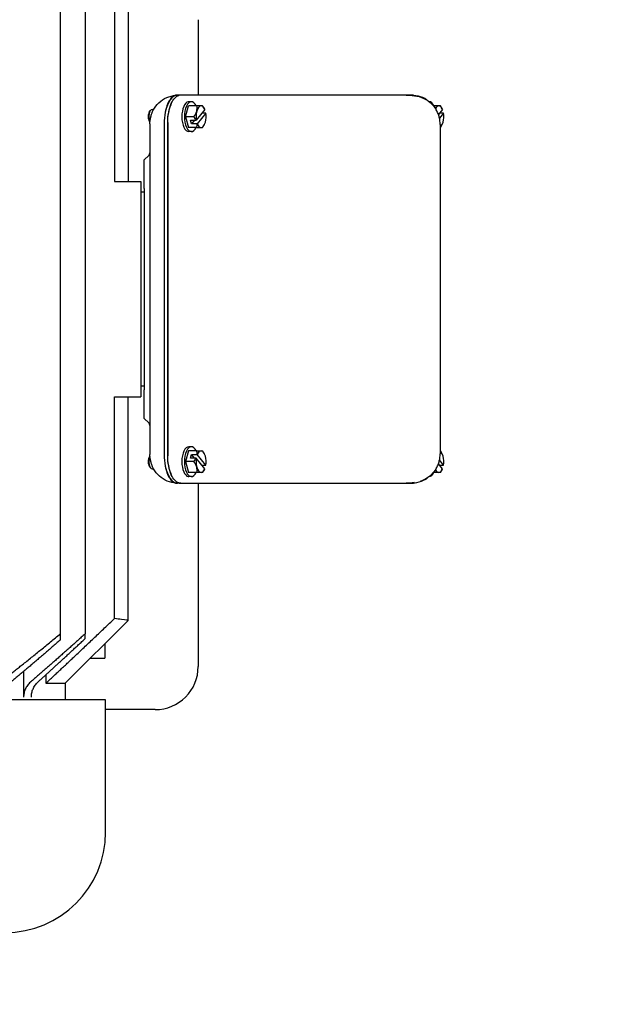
# Model space of a CAD drawing. Header units: inches. Extents: x 18 to 846, y -44 to 561.
# Tile 281 of 637: x 316 to 326, y 435 to 452. Entities that reach past the tile are written whole.
import ezdxf

# ---------------------------------------------------------------- set-up
doc = ezdxf.new("R2010")
doc.units = ezdxf.units.IN
doc.header["$LTSCALE"] = 24
doc.header["$MEASUREMENT"] = 0
doc.layers.add('Dimension (ANSI)', color=7, linetype='Continuous', lineweight=25)
doc.layers.add('Visible (ANSI)', color=7, linetype='Continuous', lineweight=30)
doc.styles.add('Note Text (ANSI)', font='tahoma.ttf')
doc.dimstyles.new('SB Fraction-16 (ANSI)', dxfattribs={"dimscale": 24, "dimtxt": 0.125, "dimasz": 0.098425, "dimexe": 0.125, "dimexo": 0.0625, "dimgap": 0.031496, "dimtad": 0, "dimtih": 1, "dimtoh": 1, "dimdec": 4, "dimrnd": 1e-08, "dimzin": 0, "dimdsep": 46, "dimlunit": 5, "dimtxsty": 'Note Text (ANSI)', "dimcen": 0.09, "dimdle": 0.393701, "dimclrd": 256, "dimclre": 256, "dimclrt": 256, "dimadec": 0, "dimazin": 3, "dimtfac": 0.96, "dimtofl": 0, "dimtmove": 0, "dimatfit": 3, "dimfxl": 1, "dimfrac": 2, "dimtolj": 1, "dimtzin": 12, "dimlwd": -1, "dimlwe": -1, "dimarcsym": 0})

# ---------------------------------------------------------------- blocks, each defined once
blk = doc.blocks.new('*D18')
at = {"layer": 'Defpoints', "color": 0, "transparency": 16777216}
for p in [(349.678, 522.087), (260.86, 408.087), (349.678, 408.087)]:
    blk.add_point(p, dxfattribs=at)
at = {"layer": 'Dimension (ANSI)', "transparency": 16777216}
for p, q in [((348.178, 522.087), (257.86, 522.087)), ((260.86, 519.724), (260.86, 464.348)), ((260.86, 410.449), (260.86, 459.826)), ((348.178, 408.087), (257.86, 408.087))]:
    blk.add_line(p, q, dxfattribs=at)
for points in [[(260.466, 519.724), (261.253, 519.724), (260.86, 522.087)], [(260.466, 410.449), (261.253, 410.449), (260.86, 408.087)]]:
    blk.add_solid(points, dxfattribs=at)
at = {"layer": 'Dimension (ANSI)', "transparency": 16777216, "insert": (257.76, 463.592), "char_height": 3, "attachment_point": 1, "style": 'Note Text (ANSI)'}
blk.add_mtext('\\A1;114', dxfattribs=at)

msp = doc.modelspace()

# ---------------------------------------------------------------- linework, layer by layer
at = {"layer": 'Visible (ANSI)'}
for p, q in [((316.74139, 453.77044), (316.74139, 441.7796)), ((316.3089, 453.61772), (316.3089, 441.7796)), ((317.2519, 453.50379), (317.2519, 449.65002)), ((317.48699, 453.53527), (317.48699, 449.65002)), ((318.70699, 452.46179), (318.70699, 451.15002)), ((318.40368, 451.15002), (318.34837, 451.15002)), ((318.40694, 451.15002), (318.40368, 451.15002)), ((322.41997, 451.15002), (318.40694, 451.15002)), ((322.42494, 451.14266), (322.3238, 451.14569)), ((322.42323, 451.15002), (322.41997, 451.15002)), ((318.48699, 450.77502), (318.5374, 450.96252)), ((318.68271, 450.96252), (318.5374, 450.96252)), ((318.58781, 451.03502), (318.54356, 451.03502)), ((318.75595, 450.96252), (318.68271, 450.96252)), ((318.78353, 450.96252), (318.75595, 450.96252)), ((322.72052, 451.03502), (322.7205, 451.03502)), ((322.81542, 450.96252), (322.79503, 450.96252)), ((322.88866, 450.96252), (322.81542, 450.96252)), ((322.91624, 450.96252), (322.88866, 450.96252)), ((317.85656, 450.8558), (317.87576, 450.88131)), ((317.90639, 450.90002), (317.93026, 450.90002)), ((318.6323, 450.77502), (318.48699, 450.77502)), ((318.48699, 450.77502), (318.5374, 450.58752)), ((318.82131, 450.89935), (318.67314, 450.71564)), ((318.83877, 450.8344), (318.6906, 450.65069)), ((318.83769, 450.83629), (318.77045, 450.83629)), ((322.95402, 450.89935), (322.88221, 450.81031)), ((322.97148, 450.8344), (322.90048, 450.74636)), ((322.9704, 450.83629), (322.90316, 450.83629)), ((317.85656, 450.69423), (317.86461, 450.68353)), ((317.86349, 450.65009), (317.86349, 444.89994)), ((318.11554, 450.65002), (318.11554, 444.90002)), ((318.17085, 450.65002), (318.17085, 444.90002)), ((318.17765, 450.67376), (318.17765, 444.87628)), ((318.68271, 450.58752), (318.5374, 450.58752)), ((318.57338, 450.71374), (318.669, 450.71374)), ((318.59084, 450.64879), (318.57338, 450.71374)), ((318.64323, 450.71374), (318.59084, 450.64879)), ((318.68646, 450.64879), (318.59084, 450.64879)), ((318.68271, 450.58752), (318.75595, 450.58752)), ((318.75595, 450.58752), (318.78353, 450.58752)), ((322.91165, 450.64134), (322.91165, 450.5815)), ((322.91165, 450.58752), (322.91624, 450.58752)), ((322.91165, 450.5815), (322.91165, 444.96853)), ((318.58781, 450.51502), (318.54356, 450.51502)), ((317.84592, 450.10144), (317.76949, 450.02502)), ((317.76949, 449.52502), (317.76949, 450.02502)), ((317.2519, 449.65002), (317.70699, 449.65002)), ((317.70699, 449.65002), (317.70699, 445.90002)), ((317.76949, 449.46252), (317.70699, 449.46252)), ((317.76949, 449.52502), (317.76949, 446.02502)), ((317.76949, 446.08752), (317.70699, 446.08752)), ((317.76949, 445.52502), (317.76949, 446.02502)), ((317.2519, 442.04625), (317.2519, 445.90002)), ((317.2519, 445.90002), (317.70699, 445.90002)), ((317.48699, 442.01477), (317.48699, 445.90002)), ((317.84592, 445.44859), (317.76949, 445.52502)), ((318.5374, 444.96252), (318.48699, 444.77502)), ((318.68271, 444.96252), (318.5374, 444.96252)), ((318.58781, 445.03502), (318.54356, 445.03502)), ((318.68271, 444.96252), (318.75595, 444.96252)), ((318.75595, 444.96252), (318.78353, 444.96252)), ((322.91165, 444.96853), (322.91165, 444.90869)), ((322.91165, 444.96252), (322.91624, 444.96252)), ((317.85656, 444.8558), (317.86461, 444.8665)), ((318.6323, 444.77502), (318.48699, 444.77502)), ((318.48699, 444.77502), (318.5374, 444.58752)), ((318.57338, 444.83629), (318.59084, 444.90124)), ((318.669, 444.83629), (318.57338, 444.83629)), ((318.59084, 444.90124), (318.68646, 444.90124)), ((318.64323, 444.83629), (318.59084, 444.90124)), ((318.82131, 444.65069), (318.67314, 444.8344)), ((318.83877, 444.71564), (318.6906, 444.89935)), ((322.95402, 444.65069), (322.88221, 444.73972)), ((322.97148, 444.71564), (322.90048, 444.80367)), ((317.85656, 444.69423), (317.87576, 444.66872)), ((317.90639, 444.65002), (317.93026, 444.65002)), ((318.68271, 444.58752), (318.5374, 444.58752)), ((318.75595, 444.58752), (318.68271, 444.58752)), ((318.78353, 444.58752), (318.75595, 444.58752)), ((318.77045, 444.71374), (318.83769, 444.71374)), ((322.81542, 444.58752), (322.79503, 444.58752)), ((322.88866, 444.58752), (322.81542, 444.58752)), ((322.91624, 444.58752), (322.88866, 444.58752)), ((322.90316, 444.71374), (322.9704, 444.71374)), ((318.40368, 444.40002), (318.34837, 444.40002)), ((318.40368, 444.40002), (318.40694, 444.40002)), ((318.40694, 444.40002), (322.41997, 444.40002)), ((318.58781, 444.51502), (318.54356, 444.51502)), ((318.70699, 444.40002), (318.70699, 441.21179)), ((322.3238, 444.40434), (322.42494, 444.40738)), ((322.42323, 444.40002), (322.41997, 444.40002)), ((322.65546, 444.46288), (322.65544, 444.46287)), ((322.72052, 444.51502), (322.7205, 444.51502)), ((316.39424, 440.92202), (317.48699, 442.01477)), ((316.3089, 441.7796), (316.3089, 441.67276)), ((316.74139, 441.69772), (316.74139, 441.7796)), ((317.08199, 441.60977), (317.08199, 441.35552)), ((316.82774, 441.35552), (317.08199, 441.35552)), ((315.67158, 441.12507), (315.67158, 440.68152)), ((316.06103, 441.06901), (316.06103, 440.92202)), ((316.06103, 440.92202), (316.39424, 440.92202)), ((316.39424, 440.92202), (316.39424, 440.63239)), ((317.09699, 440.63239), (311.08699, 440.63239)), ((317.09699, 438.33239), (317.09699, 440.63239)), ((317.95699, 440.46179), (317.09699, 440.46179))]:
    msp.add_line(p, q, dxfattribs=at)
for centre, radius, start, end in [((318.54356, 450.77502), 0.30456, 27.069103, 34.529475), ((322.67627, 450.77502), 0.30456, 27.069103, 34.529475), ((318.54356, 450.77502), 0.30456, 325.470525, 332.930897), ((322.67627, 450.77502), 0.30456, 325.470525, 332.930897), ((317.80349, 450.14387), 0.06, 315, 0), ((317.80349, 445.40616), 0.06, 0, 45), ((318.54356, 444.77502), 0.30456, 27.069103, 34.529475), ((322.67627, 444.77502), 0.30456, 27.069103, 34.529475), ((318.54356, 444.77502), 0.30456, 325.470525, 332.930897), ((322.67627, 444.77502), 0.30456, 325.470525, 332.930897), ((317.95699, 441.21179), 0.75, 270, 0), ((315.34699, 438.33239), 1.75, 270, 0)]:
    msp.add_arc(centre, radius, start, end, dxfattribs=at)
for centre, major_axis, ratio, start_param, end_param in [((318.34837, 450.65002), (0, 0.5), 0.46565771, 0.01327928, 1.1570268), ((318.35189, 448.85323), (0, 2.29678), 0.46565771, 0.00618348, 0.02099066), ((318.35191, 448.84737), (0, 2.30265), 0.46565771, 0.00330445, 0.0061879), ((318.40678, 450.51763), (0, 0.63237), 0.46565771, 0.09673158, 0.11673659), ((318.41015, 450.64985), (-0.00443, 0.50017), 0.52593849, 6.27852358, 6.38755007), ((318.40368, 450.65002), (0, 0.5), 0.46565771, 0, 0.1090452), ((322.42324, 448.85136), (0, 2.29866), 0.46565771, 6.26219956, 6.2831939), ((318.40368, 450.65002), (0, -0.5), 0.46565771, 3.92981992, 4.71238898), ((318.54356, 450.77502), (0, 0.26), 0.46565771, 0.09127994, 1.57196004), ((318.58781, 450.77502), (0, -0.26), 0.46565771, 2.37626275, 7.04851521), ((318.54356, 450.77502), (0, 0.26), 0.46565771, 0, 0.09127994), ((318.75595, 450.77502), (0, 0.1875), 0.46565771, 0, 1.04719755), ((318.46795, 450.86877), (0.18681, 0.15067), 0.76640209, 5.47227321, 5.94022016), ((318.75595, 450.77502), (0, 0.1875), 0.46565771, 5.43734568, 6.28318531), ((318.61917, 450.86877), (-0.18681, 0.15067), 0.76640209, 4.34179011, 4.4204517), ((322.72052, 450.77502), (0, 0.26), 0.46565771, 5.5178554, 6.283347), ((322.60066, 450.86877), (0.18681, 0.15067), 0.76640209, 5.77059929, 5.94022016), ((322.88866, 450.77502), (0, 0.1875), 0.46565771, 0, 0.7306565), ((322.62296, 450.77502), (0.21158, 0.13317), 0.28590441, 0.00000001, 0.0067993), ((322.88866, 450.77502), (0, 0.1875), 0.46565771, 5.43734568, 6.28318531), ((322.75189, 450.86877), (-0.18681, 0.15067), 0.76640209, 4.34179011, 4.4204517), ((317.87984, 450.77502), (0, 0.095), 0.46565771, 0.55411128, 2.58748137), ((317.90639, 450.77502), (0, 0.125), 0.46565771, 0, 2.34777817), ((318.34837, 450.65002), (0, -0.5), 0.46565771, 4.29861945, 4.71238898), ((318.54356, 450.77502), (0, -0.26), 0.46565771, 4.71355269, 6.28318531), ((318.46795, 450.86877), (-0.18681, -0.15067), 0.76640209, 1.86273361, 2.33068056), ((318.46795, 450.68127), (-0.18681, 0.15067), 0.76640209, 4.10939762, 4.4204517), ((318.75595, 450.77502), (0, 0.1875), 0.46565771, 1.04719755, 1.89303718), ((318.75595, 450.77502), (0, 0.1875), 0.46565771, 4.1887902, 5.03462984), ((318.55229, 450.74254), (0.29188, 0.07847), 0.44248246, 0.10734462, 0.12322627), ((322.88866, 450.77502), (0, 0.1875), 0.46565771, 4.1887902, 5.03462984), ((322.685, 450.74254), (0.29188, 0.07847), 0.44248246, 0.10734462, 0.12322627), ((318.53483, 450.80749), (0.29188, 0.07847), 0.44248246, 5.06799665, 5.08387831), ((318.46795, 450.68127), (0.18681, -0.15067), 0.76640209, 0.34296515, 0.65401923), ((318.55229, 450.74254), (-0.29188, -0.07847), 0.44248246, 1.926404, 1.94228566), ((318.75595, 450.77502), (0, -0.1875), 0.46565771, 5.43734568, 6.28318531), ((318.75595, 450.77502), (0, -0.1875), 0.46565771, 0, 1.04719755), ((318.61917, 450.68127), (0.18681, 0.15067), 0.76640209, 5.00432626, 5.08298785), ((322.88866, 450.77502), (0, -0.1875), 0.46565771, 0.26636203, 1.04719755), ((322.75189, 450.68127), (0.18681, 0.15067), 0.76640209, 5.00432626, 5.08298785), ((318.54356, 444.77502), (0, 0.26), 0.46565771, 0, 1.56963807), ((318.58781, 444.77502), (0, -0.26), 0.46565771, 2.37626275, 7.04851521), ((318.46795, 444.86877), (0.18681, 0.15067), 0.76640209, 5.62916608, 5.94022016), ((318.75595, 444.77502), (0, 0.1875), 0.46565771, 0, 0.84583963), ((318.75595, 444.77502), (0, 0.1875), 0.46565771, 5.23598776, 6.28318531), ((318.61917, 444.86877), (0.18681, -0.15067), 0.76640209, 1.20019746, 1.27885905), ((322.88866, 444.77502), (0, 0.1875), 0.46565771, 5.23598776, 6.01682328), ((322.75189, 444.86877), (0.18681, -0.15067), 0.76640209, 1.20019746, 1.27885905), ((317.87984, 444.77502), (0, 0.095), 0.46565771, 0.55411128, 2.58748137), ((317.90639, 444.77502), (0, -0.125), 0.46565771, 3.93540714, 6.28318531), ((318.34837, 444.90002), (0, -0.5), 0.46565771, 4.71238898, 5.12615851), ((318.40368, 444.90002), (0, -0.5), 0.46565771, 4.71238898, 5.49495804), ((318.54356, 444.77502), (0, -0.26), 0.46565771, 4.71123072, 6.19190537), ((318.46795, 444.86877), (0.18681, 0.15067), 0.76640209, 5.00432626, 5.31538034), ((318.46795, 444.68127), (-0.18681, 0.15067), 0.76640209, 3.95250475, 4.4204517), ((318.75595, 444.77502), (0, -0.1875), 0.46565771, 4.39014813, 5.23598776), ((318.53483, 444.74254), (-0.29188, 0.07847), 0.44248246, 4.34089965, 4.35678131), ((318.55229, 444.80749), (0.29188, -0.07847), 0.44248246, 1.199307, 1.21518865), ((318.75595, 444.77502), (0, 0.1875), 0.46565771, 4.39014813, 5.23598776), ((322.88866, 444.77502), (0, 0.1875), 0.46565771, 4.39014813, 5.23598776), ((318.34837, 444.90002), (0, -0.5), 0.46565771, 5.12615851, 6.26990602), ((318.75595, 444.77502), (0, -0.1875), 0.46565771, 5.23598776, 6.28318531), ((318.46795, 444.68127), (0.18681, -0.15067), 0.76640209, 0.34296515, 0.8109121), ((318.75595, 444.77502), (0, -0.1875), 0.46565771, 0, 0.84583963), ((318.61917, 444.68127), (0.18681, 0.15067), 0.76640209, 5.00432626, 5.08298785), ((318.55229, 444.80749), (0.29188, -0.07847), 0.44248246, 6.15995904, 6.17584069), ((322.72052, 444.77502), (0, -0.26), 0.46565771, 6.28302361, 7.04851521), ((322.60066, 444.68127), (0.18681, -0.15067), 0.76640209, 0.34296515, 0.51254496), ((322.88866, 444.77502), (0, -0.1875), 0.46565771, 5.55253622, 6.28318531), ((322.62296, 444.77502), (0.21158, -0.13317), 0.28590441, 6.276386, 6.2831853), ((322.88866, 444.77502), (0, -0.1875), 0.46565771, 0, 0.84583963), ((322.75189, 444.68127), (0.18681, 0.15067), 0.76640209, 5.00432626, 5.08298785), ((322.685, 444.80749), (0.29188, -0.07847), 0.44248246, 6.15995904, 6.17584069), ((318.35189, 446.6968), (0, -2.29678), 0.46565771, 6.26219464, 6.27700183), ((318.35191, 446.70267), (0, -2.30265), 0.46565771, 6.27699741, 6.27988085), ((318.40678, 445.0324), (0, -0.63237), 0.46565771, 6.16644872, 6.18645373), ((318.41015, 444.90019), (0.00443, 0.50017), 0.52593849, 3.03722789, 3.14625438), ((318.40368, 444.90002), (0, -0.5), 0.46565771, 6.17414011, 6.28318531), ((318.54356, 444.77502), (0, -0.26), 0.46565771, 6.19190537, 6.28318531), ((322.42324, 446.69867), (0, -2.29866), 0.46565771, 6.28317672, 6.30417106)]:
    msp.add_ellipse(centre, major_axis=major_axis, ratio=ratio, start_param=start_param, end_param=end_param, dxfattribs=at)
for points, knots in [([(317.90572, 450.85145), (317.92756, 450.90123), (317.95802, 450.94804), (318.03148, 451.02835), (318.07542, 451.06289), (318.17066, 451.11515), (318.22315, 451.13364), (318.29309, 451.14601), (318.30981, 451.1481), (318.32657, 451.14934)], [0, 0, 0, 0, 0.41598753, 0.41598753, 0.83149872, 0.83149872, 1.24471609, 1.24471609, 1.37278475, 1.37278475, 1.37278475, 1.37278475]), ([(318.32944, 451.14951), (318.30878, 451.14858), (318.2883, 451.14118), (318.24797, 451.11315), (318.22845, 451.09202), (318.19293, 451.03744), (318.17718, 451.00421), (318.15192, 450.93113), (318.14218, 450.89229), (318.13518, 450.85105)], [0, 0, 0, 0, 0.33812391, 0.33812391, 0.69381372, 0.69381372, 1.05303519, 1.05303519, 1.38762229, 1.38762229, 1.38762229, 1.38762229]), ([(318.23858, 451.00257), (318.25618, 451.04221), (318.27685, 451.07492), (318.32254, 451.1237), (318.34717, 451.13932), (318.37248, 451.1457)], [0.000001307, 0.000001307, 0.000001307, 0.000001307, 0.417396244, 0.417396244, 0.834785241, 0.834785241, 0.834785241, 0.834785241]), ([(322.42494, 451.14266), (322.48071, 451.14098), (322.5369, 451.12973), (322.64184, 451.0895), (322.69195, 451.05984), (322.77356, 450.99026), (322.80746, 450.95121), (322.83454, 450.90819)], [0, 0, 0, 0, 0.44136899, 0.44136899, 0.88553592, 0.88553592, 1.27715043, 1.27715043, 1.27715043, 1.27715043]), ([(322.44857, 451.14934), (322.50204, 451.14538), (322.55554, 451.13252), (322.62208, 451.10459), (322.63883, 451.09644), (322.65504, 451.08739)], [0, 0, 0, 0, 0.408599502, 0.408599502, 0.550250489, 0.550250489, 0.550250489, 0.550250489]), ([(318.17765, 450.67376), (318.17765, 450.73444), (318.18292, 450.79445), (318.20376, 450.90721), (318.2191, 450.9587), (318.23858, 451.00257)], [0.00000008, 0.00000008, 0.00000008, 0.00000008, 0.462370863, 0.462370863, 0.924743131, 0.924743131, 0.924743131, 0.924743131]), ([(322.91165, 450.64134), (322.91165, 450.66487), (322.90999, 450.68824), (322.90505, 450.72306), (322.90299, 450.73463), (322.89805, 450.75768), (322.89514, 450.76921), (322.88528, 450.80321), (322.87718, 450.82522), (322.85795, 450.86796), (322.84679, 450.88876), (322.83427, 450.9086)], [0, 0, 0, 0, 0.00178874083, 0.00178874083, 0.00268311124, 0.00268311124, 0.00357748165, 0.00357748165, 0.00536622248, 0.00536622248, 0.00715496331, 0.00715496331, 0.00715496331, 0.00715496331]), ([(317.90572, 450.85145), (317.90348, 450.84634), (317.90126, 450.84095), (317.89598, 450.82728), (317.89299, 450.81883), (317.88685, 450.80001), (317.88379, 450.78966), (317.87947, 450.77351), (317.87802, 450.76773), (317.87575, 450.75811), (317.87488, 450.75424), (317.87333, 450.74702), (317.87264, 450.74365), (317.87123, 450.7364), (317.87052, 450.73253), (317.8689, 450.72302), (317.86806, 450.71748), (317.86705, 450.70973), (317.86676, 450.70732), (317.86651, 450.70497)], [-0.413871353, -0.413871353, -0.413871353, -0.413871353, -0.364476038, -0.364476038, -0.293907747, -0.293907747, -0.211906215, -0.211906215, -0.16591116, -0.16591116, -0.13452362, -0.13452362, -0.106562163, -0.106562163, -0.073414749, -0.073414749, -0.023251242, -0.023251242, -0.000002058, -0.000002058, -0.000002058, -0.000002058]), ([(317.86651, 444.84506), (317.86676, 444.84274), (317.86704, 444.84037), (317.86805, 444.83265), (317.86888, 444.82711), (317.87051, 444.81758), (317.87121, 444.81371), (317.87263, 444.80645), (317.87332, 444.80308), (317.87486, 444.79586), (317.87573, 444.792), (317.878, 444.7824), (317.87944, 444.77664), (317.88374, 444.76055), (317.88679, 444.75023), (317.89292, 444.7314), (317.89593, 444.72289), (317.90124, 444.70915), (317.90347, 444.70372), (317.90572, 444.69858)], [-0.423863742, -0.423863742, -0.423863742, -0.423863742, -0.400937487, -0.400937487, -0.350732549, -0.350732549, -0.317542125, -0.317542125, -0.289595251, -0.289595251, -0.258274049, -0.258274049, -0.212444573, -0.212444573, -0.130786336, -0.130786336, -0.059892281, -0.059892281, -0.010263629, -0.010263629, -0.010263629, -0.010263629]), ([(318.23858, 444.54747), (318.2191, 444.59134), (318.20376, 444.64283), (318.18292, 444.75558), (318.17765, 444.8156), (318.17765, 444.87628)], [0.000001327, 0.000001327, 0.000001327, 0.000001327, 0.461913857, 0.461913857, 0.923823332, 0.923823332, 0.923823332, 0.923823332]), ([(322.83427, 444.64144), (322.84679, 444.66127), (322.85784, 444.68186), (322.87226, 444.71388), (322.87671, 444.72474), (322.88485, 444.74685), (322.88856, 444.75813), (322.89842, 444.79212), (322.90335, 444.81507), (322.90997, 444.86154), (322.91165, 444.88517), (322.91165, 444.90869)], [0, 0, 0, 0, 0.00178982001, 0.00178982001, 0.00268473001, 0.00268473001, 0.00357964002, 0.00357964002, 0.00536946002, 0.00536946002, 0.00715928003, 0.00715928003, 0.00715928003, 0.00715928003]), ([(318.32657, 444.4007), (318.27305, 444.40466), (318.21952, 444.41754), (318.1204, 444.45916), (318.07358, 444.48853), (317.9927, 444.55978), (317.95763, 444.60262), (317.92146, 444.66526), (317.91312, 444.68173), (317.90572, 444.69858)], [0, 0, 0, 0, 0.40891168, 0.40891168, 0.81974959, 0.81974959, 1.23206566, 1.23206566, 1.3729219, 1.3729219, 1.3729219, 1.3729219]), ([(318.13518, 444.69899), (318.14218, 444.65774), (318.15192, 444.6189), (318.17718, 444.54583), (318.19293, 444.51259), (318.22845, 444.45801), (318.24797, 444.43688), (318.2883, 444.40885), (318.30878, 444.40146), (318.32944, 444.40052)], [0.00000152, 0.00000152, 0.00000152, 0.00000152, 0.33447491, 0.33447491, 0.69357435, 0.69357435, 1.04913382, 1.04913382, 1.38713379, 1.38713379, 1.38713379, 1.38713379]), ([(322.83454, 444.64184), (322.80635, 444.59706), (322.77075, 444.55657), (322.68914, 444.48873), (322.64184, 444.46091), (322.58229, 444.43764), (322.57223, 444.43409), (322.56207, 444.43085)], [0, 0, 0, 0, 0.407663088, 0.407663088, 0.827482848, 0.827482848, 0.911312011, 0.911312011, 0.911312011, 0.911312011]), ([(318.37248, 444.40434), (318.34717, 444.41071), (318.32254, 444.42634), (318.27685, 444.47511), (318.25618, 444.50782), (318.23858, 444.54747)], [0.000001, 0.000001, 0.000001, 0.000001, 0.417036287, 0.417036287, 0.834072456, 0.834072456, 0.834072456, 0.834072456]), ([(322.65544, 444.46287), (322.60847, 444.4366), (322.55649, 444.41777), (322.48538, 444.40446), (322.467, 444.40206), (322.44857, 444.4007)], [0, 0, 0, 0, 0.410602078, 0.410602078, 0.551398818, 0.551398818, 0.551398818, 0.551398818]), ([(317.48699, 442.01477), (317.48699, 442.01477), (317.45035, 442.01969), (317.33961, 442.03452), (317.29931, 442.03992), (317.2519, 442.04625)], [0, 0, 0, 0, 3.27590991, 3.27590991, 4.66234251, 4.66234251, 4.66234251, 4.66234251]), ([(315.79885, 440.94668), (315.79602, 440.94423), (315.79325, 440.94176), (315.77292, 440.92318), (315.75517, 440.90392), (315.72426, 440.86203), (315.71114, 440.8394), (315.6922, 440.79752), (315.68432, 440.77463), (315.67401, 440.72767), (315.67158, 440.7036), (315.67158, 440.68152)], [-3.750046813, -3.750046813, -3.750046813, -3.750046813, -3.722147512, -3.722147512, -3.540149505, -3.540149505, -3.358151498, -3.358151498, -3.189897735, -3.189897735, -3.021643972, -3.021643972, -3.021643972, -3.021643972]), ([(315.80647, 440.68152), (315.80647, 440.70398), (315.80884, 440.72848), (315.81898, 440.77634), (315.82675, 440.79971), (315.84523, 440.8419), (315.85786, 440.86448), (315.8877, 440.9064), (315.9049, 440.92575), (315.92373, 440.94353), (315.92543, 440.94511), (315.92716, 440.94668)], [-2.946583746, -2.946583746, -2.946583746, -2.946583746, -2.775449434, -2.775449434, -2.604315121, -2.604315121, -2.424432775, -2.424432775, -2.244550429, -2.244550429, -2.227040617, -2.227040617, -2.227040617, -2.227040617])]:
    msp.add_open_spline(points, degree=3, knots=knots, dxfattribs=at)
for points in [[(322.3238, 451.14569), (322.32375, 451.14569), (322.3237, 451.1457), (322.32364, 451.1457)], [(322.4457, 451.14951), (322.44666, 451.14947), (322.44761, 451.14941), (322.44857, 451.14934)], [(322.65544, 451.08717), (322.65546, 451.08716), (322.65548, 451.08715), (322.6555, 451.08713)], [(322.6555, 451.08713), (322.6736, 451.07702), (322.69019, 451.06321), (322.70489, 451.04685)], [(317.86349, 450.65009), (317.86349, 450.66876), (317.86454, 450.68747), (317.86662, 450.70604)], [(317.86651, 450.70497), (317.86647, 450.70462), (317.86643, 450.70427), (317.86639, 450.70392)], [(317.86662, 444.844), (317.86454, 444.86257), (317.86349, 444.88127), (317.86349, 444.89994)], [(317.86639, 444.84611), (317.86643, 444.84576), (317.86647, 444.84541), (317.86651, 444.84506)], [(322.32364, 444.40434), (322.3237, 444.40434), (322.32375, 444.40434), (322.3238, 444.40434)], [(322.46208, 444.4099), (322.44971, 444.40859), (322.43731, 444.40775), (322.42494, 444.40738)], [(322.44857, 444.4007), (322.44761, 444.40062), (322.44666, 444.40057), (322.4457, 444.40052)], [(322.70481, 444.50313), (322.69013, 444.48683), (322.67363, 444.47304), (322.65546, 444.46288)]]:
    msp.add_open_spline(points, degree=3, dxfattribs=at)
for points, weights in [([(316.06103, 440.92202), (316.60291, 441.42736), (317.2519, 442.04625)], [1.00227690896, 1.03212060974, 1.05319756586]), ([(315.12842, 440.83685), (315.67348, 441.25162), (316.3089, 441.7796)], [1.00299421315, 1.03520143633, 1.05862236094]), ([(316.3089, 441.67276), (315.78441, 441.21531), (315.32713, 440.83685)], [1.04898438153, 1.0289065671, 1.00268419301]), ([(316.74139, 441.7796), (316.23853, 441.32737), (315.79885, 440.94668)], [1.06133826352, 1.0433822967, 1.01982555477]), ([(315.92716, 440.94668), (316.3095, 441.29533), (316.74139, 441.69772)], [1.01843020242, 1.03852001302, 1.05439619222])]:
    msp.add_rational_spline(points, weights, degree=2, dxfattribs=at)

# ---------------------------------------------------------------- dimensions: what is measured, and where the dimension line sits
at = {"layer": 'Dimension (ANSI)'}
dim = msp.add_linear_dim(base=(260.85953, 408.08668), p1=(349.67843, 522.08668), p2=(349.67843, 408.08668), angle=90, dimstyle='SB Fraction-16 (ANSI)', override={"dimgap": 0.031496, "dimdec": 4, "dimtol": 0, "dimlim": 0, "dimtp": 0, "dimtm": 0, "dimtdec": 2, "dimatfit": 1}, dxfattribs=at)
dim.commit()
dim.dimension.update_dxf_attribs({"geometry": '*D18', "text_midpoint": (260.85953, 462.08668), "dimtype": 160})

doc.saveas('drawing.dxf')
